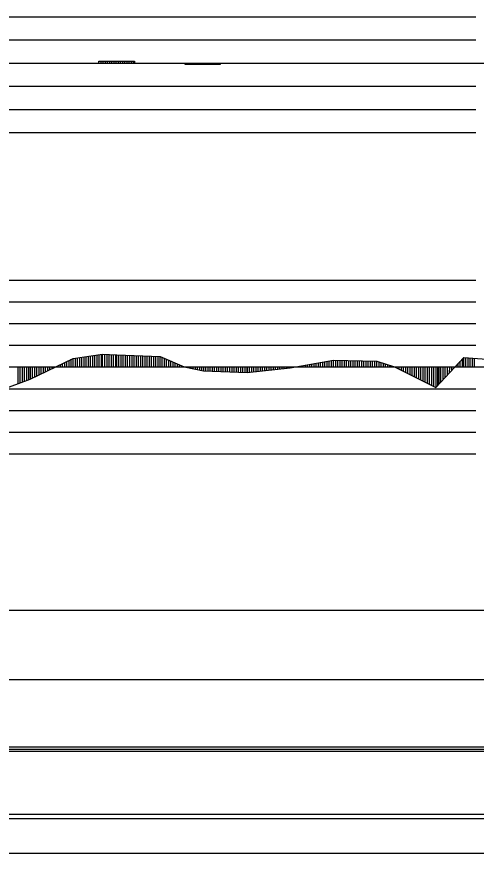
# Model space of a CAD drawing. Extents: x 2 to 10148, y 0 to 380.
# Drawn here: x 8235.1 to 8288.1, y 186 to 282.3 of the extents above; entities that cross this region are included whole.
import ezdxf

# ---------------------------------------------------------------- set-up
doc = ezdxf.new("R2010")
doc.units = 0
for name, color, linetype in [('POSUN_CARA', 7, 'Continuous'), ('POSUN_RASTR', 7, 'Continuous'), ('RYCHL_B', 7, 'Continuous'), ('RYCHL_C', 7, 'Continuous'), ('RYCHL_RASTR', 7, 'Continuous'), ('ZRYCHL_CARA', 7, 'Continuous'), ('ZRYCHL_RASTR', 7, 'Continuous')]:
    doc.layers.add(name, color=color, linetype=linetype)

msp = doc.modelspace()

# ---------------------------------------------------------------- linework, layer by layer
at = {"layer": 'POSUN_CARA'}
for p, q in [((8236.617, 240.585), (8241.591, 242.992)), ((8241.117, 242), (8241.117, 242.762)), ((8241.367, 242), (8241.367, 242.883)), ((8241.591, 242.992), (8244.986, 243.491)), ((8241.591, 242), (8241.591, 242.992)), ((8241.841, 242), (8241.841, 243.029)), ((8242.091, 242), (8242.091, 243.066)), ((8242.341, 242), (8242.341, 243.102)), ((8242.591, 242), (8242.591, 243.139)), ((8242.841, 242), (8242.841, 243.176)), ((8243.091, 242), (8243.091, 243.213)), ((8243.341, 242), (8243.341, 243.249)), ((8243.591, 242), (8243.591, 243.286)), ((8243.841, 242), (8243.841, 243.323)), ((8244.091, 242), (8244.091, 243.36)), ((8244.341, 242), (8244.341, 243.396)), ((8244.591, 242), (8244.591, 243.433)), ((8244.841, 242), (8244.841, 243.47)), ((8244.986, 243.491), (8246.618, 243.413)), ((8244.986, 242), (8244.986, 243.491)), ((8245.236, 242), (8245.236, 243.479)), ((8245.486, 242), (8245.486, 243.467)), ((8245.736, 242), (8245.736, 243.455)), ((8245.986, 242), (8245.986, 243.443)), ((8246.236, 242), (8246.236, 243.431)), ((8246.486, 242), (8246.486, 243.419)), ((8246.618, 243.413), (8251.599, 243.205)), ((8246.618, 242), (8246.618, 243.413)), ((8246.868, 242), (8246.868, 243.403)), ((8247.118, 242), (8247.118, 243.392)), ((8247.368, 242), (8247.368, 243.382)), ((8247.618, 242), (8247.618, 243.371)), ((8247.868, 242), (8247.868, 243.361)), ((8248.118, 242), (8248.118, 243.35)), ((8248.368, 242), (8248.368, 243.34)), ((8248.618, 242), (8248.618, 243.33)), ((8248.868, 242), (8248.868, 243.319)), ((8249.118, 242), (8249.118, 243.309)), ((8249.368, 242), (8249.368, 243.298)), ((8249.618, 242), (8249.618, 243.288)), ((8249.868, 242), (8249.868, 243.277)), ((8250.118, 242), (8250.118, 243.267)), ((8250.368, 242), (8250.368, 243.257)), ((8250.618, 242), (8250.618, 243.246)), ((8250.868, 242), (8250.868, 243.236)), ((8251.118, 242), (8251.118, 243.225)), ((8251.368, 242), (8251.368, 243.215)), ((8251.599, 243.205), (8254.383, 241.999)), ((8251.599, 242), (8251.599, 243.205)), ((8251.849, 242), (8251.849, 243.097)), ((8252.099, 242), (8252.099, 242.989)), ((8252.349, 242), (8252.349, 242.88)), ((8252.599, 242), (8252.599, 242.772)), ((8266.607, 241.888), (8271.598, 242.771)), ((8271.598, 242.771), (8276.597, 242.65)), ((8271.598, 242), (8271.598, 242.771)), ((8271.848, 242), (8271.848, 242.765)), ((8283.386, 239.647), (8286.61, 243.101)), ((8286.448, 242), (8286.447, 242.927)), ((8286.61, 243.101), (8291.344, 242.759)), ((8286.61, 242), (8286.61, 243.101)), ((8286.86, 242), (8286.86, 243.083)), ((8287.11, 242), (8287.11, 243.065)), ((8287.36, 242), (8287.36, 243.047)), ((8287.61, 242), (8287.61, 243.028)), ((8287.86, 242), (8287.86, 243.01)), ((8235.203, 242), (8235.203, 240.062)), ((8235.453, 242), (8235.453, 240.155)), ((8235.703, 242), (8235.703, 240.247)), ((8235.953, 242), (8235.953, 240.339)), ((8236.203, 242), (8236.203, 240.432)), ((8236.453, 242), (8236.453, 240.524)), ((8236.617, 242), (8236.617, 240.585)), ((8236.867, 242), (8236.867, 240.706)), ((8237.117, 242), (8237.117, 240.827)), ((8237.367, 242), (8237.367, 240.948)), ((8237.617, 242), (8237.617, 241.069)), ((8237.867, 242), (8237.867, 241.19)), ((8238.117, 242), (8238.117, 241.311)), ((8238.367, 242), (8238.367, 241.432)), ((8238.617, 242), (8238.617, 241.552)), ((8238.867, 242), (8238.867, 241.673)), ((8239.117, 242), (8239.117, 241.794)), ((8239.367, 242), (8239.367, 241.915)), ((8239.617, 242), (8239.617, 242.036)), ((8239.867, 242), (8239.867, 242.157)), ((8240.117, 242), (8240.117, 242.278)), ((8240.367, 242), (8240.367, 242.399)), ((8240.617, 242), (8240.617, 242.52)), ((8240.867, 242), (8240.867, 242.641)), ((8252.849, 242), (8252.849, 242.664)), ((8253.099, 242), (8253.099, 242.556)), ((8253.349, 242), (8253.349, 242.447)), ((8253.599, 242), (8253.599, 242.339)), ((8253.849, 242), (8253.849, 242.231)), ((8254.099, 242), (8254.099, 242.122)), ((8254.349, 242), (8254.349, 242.014)), ((8254.383, 242), (8254.383, 241.999)), ((8254.383, 241.999), (8256.607, 241.571)), ((8254.633, 242), (8254.633, 241.951)), ((8254.883, 242), (8254.883, 241.903)), ((8255.133, 242), (8255.133, 241.855)), ((8255.383, 242), (8255.383, 241.807)), ((8255.633, 242), (8255.633, 241.758)), ((8255.883, 242), (8255.883, 241.71)), ((8256.133, 242), (8256.133, 241.662)), ((8256.383, 242), (8256.383, 241.614)), ((8256.607, 242), (8256.607, 241.571)), ((8256.857, 242), (8256.857, 241.56)), ((8257.107, 242), (8257.107, 241.55)), ((8257.357, 242), (8257.357, 241.54)), ((8257.607, 242), (8257.607, 241.53)), ((8257.857, 242), (8257.857, 241.519)), ((8258.107, 242), (8258.107, 241.509)), ((8258.357, 242), (8258.357, 241.499)), ((8258.607, 242), (8258.607, 241.489)), ((8258.857, 242), (8258.857, 241.478)), ((8259.107, 242), (8259.107, 241.468)), ((8259.357, 242), (8259.357, 241.458)), ((8259.607, 242), (8259.607, 241.447)), ((8259.857, 242), (8259.857, 241.437)), ((8260.107, 242), (8260.107, 241.427)), ((8260.357, 242), (8260.357, 241.417)), ((8260.607, 242), (8260.607, 241.406)), ((8260.857, 242), (8260.857, 241.396)), ((8261.107, 242), (8261.107, 241.386)), ((8261.357, 242), (8261.357, 241.376)), ((8261.607, 242), (8261.607, 241.365)), ((8261.633, 242), (8261.633, 241.364)), ((8261.633, 241.364), (8266.607, 241.888)), ((8261.883, 242), (8261.883, 241.391)), ((8262.133, 242), (8262.133, 241.417)), ((8262.383, 242), (8262.383, 241.443)), ((8262.633, 242), (8262.633, 241.47)), ((8262.883, 242), (8262.883, 241.496)), ((8263.133, 242), (8263.133, 241.522)), ((8263.383, 242), (8263.383, 241.549)), ((8263.633, 242), (8263.633, 241.575)), ((8263.883, 242), (8263.883, 241.601)), ((8264.133, 242), (8264.133, 241.628)), ((8264.383, 242), (8264.383, 241.654)), ((8264.633, 242), (8264.633, 241.68)), ((8264.883, 242), (8264.883, 241.707)), ((8265.133, 242), (8265.133, 241.733)), ((8265.383, 242), (8265.383, 241.759)), ((8265.633, 242), (8265.633, 241.786)), ((8265.883, 242), (8265.883, 241.812)), ((8266.133, 242), (8266.133, 241.838)), ((8266.383, 242), (8266.383, 241.865)), ((8266.607, 242), (8266.607, 241.888)), ((8266.857, 242), (8266.857, 241.933)), ((8267.107, 242), (8267.107, 241.977)), ((8267.357, 242), (8267.357, 242.021)), ((8267.607, 242), (8267.607, 242.065)), ((8267.857, 242), (8267.857, 242.109)), ((8268.107, 242), (8268.107, 242.153)), ((8268.357, 242), (8268.357, 242.198)), ((8268.607, 242), (8268.607, 242.242)), ((8268.857, 242), (8268.857, 242.286)), ((8269.107, 242), (8269.107, 242.33)), ((8269.357, 242), (8269.357, 242.374)), ((8269.607, 242), (8269.607, 242.419)), ((8269.857, 242), (8269.857, 242.463)), ((8270.107, 242), (8270.107, 242.507)), ((8270.357, 242), (8270.357, 242.551)), ((8270.607, 242), (8270.607, 242.595)), ((8270.857, 242), (8270.857, 242.64)), ((8271.107, 242), (8271.107, 242.684)), ((8271.357, 242), (8271.357, 242.728)), ((8272.098, 242), (8272.098, 242.759)), ((8272.348, 242), (8272.348, 242.752)), ((8272.598, 242), (8272.598, 242.746)), ((8272.848, 242), (8272.848, 242.74)), ((8273.098, 242), (8273.098, 242.734)), ((8273.348, 242), (8273.348, 242.728)), ((8273.598, 242), (8273.598, 242.722)), ((8273.848, 242), (8273.848, 242.716)), ((8274.098, 242), (8274.098, 242.71)), ((8274.348, 242), (8274.348, 242.704)), ((8274.598, 242), (8274.598, 242.698)), ((8274.848, 242), (8274.848, 242.692)), ((8275.098, 242), (8275.098, 242.686)), ((8275.348, 242), (8275.348, 242.68)), ((8275.598, 242), (8275.598, 242.674)), ((8275.848, 242), (8275.848, 242.668)), ((8276.098, 242), (8276.098, 242.662)), ((8276.348, 242), (8276.348, 242.656)), ((8276.597, 242.65), (8278.638, 242)), ((8276.597, 242), (8276.597, 242.65)), ((8276.847, 242), (8276.847, 242.571)), ((8277.097, 242), (8277.097, 242.491)), ((8277.347, 242), (8277.347, 242.411)), ((8277.597, 242), (8277.597, 242.332)), ((8277.847, 242), (8277.847, 242.252)), ((8278.097, 242), (8278.097, 242.173)), ((8278.347, 242), (8278.347, 242.093)), ((8278.597, 242), (8278.597, 242.013)), ((8278.638, 242), (8283.386, 239.647)), ((8278.638, 242), (8278.638, 242)), ((8278.888, 242), (8278.888, 241.876)), ((8279.138, 242), (8279.138, 241.752)), ((8279.388, 242), (8279.388, 241.629)), ((8279.638, 242), (8279.638, 241.505)), ((8279.888, 242), (8279.888, 241.381)), ((8280.138, 242), (8280.138, 241.257)), ((8280.388, 242), (8280.388, 241.133)), ((8280.638, 242), (8280.638, 241.009)), ((8280.888, 242), (8280.888, 240.885)), ((8281.138, 242), (8281.138, 240.761)), ((8281.388, 242), (8281.388, 240.637)), ((8281.638, 242), (8281.638, 240.513)), ((8281.888, 242), (8281.888, 240.389)), ((8282.138, 242), (8282.138, 240.266)), ((8282.388, 242), (8282.388, 240.142)), ((8282.638, 242), (8282.638, 240.018)), ((8282.888, 242), (8282.888, 239.894)), ((8283.138, 242), (8283.138, 239.77)), ((8283.386, 242), (8283.386, 239.647)), ((8283.585, 242), (8283.592, 239.869)), ((8283.784, 240.074), (8283.789, 242)), ((8283.948, 242), (8283.948, 240.25)), ((8284.198, 242), (8284.199, 240.518)), ((8284.448, 242), (8284.447, 240.784)), ((8284.698, 242), (8284.698, 241.053)), ((8284.948, 242), (8284.947, 241.32)), ((8285.198, 242), (8285.199, 241.59)), ((8285.448, 242), (8285.448, 241.857)), ((8285.698, 242), (8285.698, 242.124)), ((8285.948, 242), (8285.948, 242.391)), ((8286.198, 242), (8286.198, 242.659)), ((8256.607, 241.571), (8261.633, 241.364)), ((8233.203, 239.323), (8236.617, 240.585))]:
    msp.add_line(p, q, dxfattribs=at)
at = {"layer": 'POSUN_RASTR'}
for p, q in [((8092, 252), (8288, 252)), ((8092, 249.5), (8288, 249.5)), ((8092, 247), (8288, 247)), ((8092, 244.5), (8288, 244.5)), ((8072.18, 242), (9138.147, 242)), ((8092, 239.5), (8288, 239.5)), ((8092, 237), (8288, 237)), ((8092, 234.5), (8288, 234.5)), ((8092, 232), (8288, 232))]:
    msp.add_line(p, q, dxfattribs=at)
at = {"layer": 'RYCHL_B'}
msp.add_line((8085.132, 186), (8348.434, 186), dxfattribs=at)
at = {"layer": 'RYCHL_C'}
msp.add_line((8192.831, 190.5), (8349.184, 190.5), dxfattribs=at)
at = {"layer": 'RYCHL_RASTR'}
for p, q in [((8072.18, 214), (9140.348, 214)), ((8072.18, 206), (9140.391, 206)), ((8072.18, 198.25), (9140.391, 198.25)), ((8072.18, 198), (9140.391, 198)), ((8072.18, 197.75), (9140.391, 197.75)), ((8072.18, 190), (9140.391, 190))]:
    msp.add_line(p, q, dxfattribs=at)
at = {"layer": 'ZRYCHL_CARA'}
for p, q in [((8072.18, 277), (9138.147, 277)), ((8244.554, 277), (8244.554, 277.232)), ((8244.554, 277), (8244.554, 277.232)), ((8244.554, 277.232), (8248.655, 277.232)), ((8244.804, 277), (8244.804, 277.232)), ((8245.054, 277), (8245.054, 277.232)), ((8245.304, 277), (8245.304, 277.232)), ((8245.554, 277), (8245.554, 277.232)), ((8245.804, 277), (8245.804, 277.232)), ((8246.054, 277), (8246.054, 277.232)), ((8246.304, 277), (8246.304, 277.232)), ((8246.554, 277), (8246.554, 277.232)), ((8246.804, 277), (8246.804, 277.232)), ((8247.054, 277), (8247.054, 277.232)), ((8247.304, 277), (8247.304, 277.232)), ((8247.554, 277), (8247.554, 277.232)), ((8247.804, 277), (8247.804, 277.232)), ((8248.054, 277), (8248.054, 277.232)), ((8248.304, 277), (8248.304, 277.232)), ((8248.554, 277), (8248.554, 277.232)), ((8248.655, 277.232), (8248.655, 277)), ((8254.47, 277), (8254.47, 276.876)), ((8254.47, 277), (8254.47, 276.876)), ((8254.47, 276.876), (8258.572, 276.876)), ((8254.72, 277), (8254.72, 276.876)), ((8254.97, 277), (8254.97, 276.876)), ((8255.22, 277), (8255.22, 276.876)), ((8255.47, 277), (8255.47, 276.876)), ((8255.72, 277), (8255.72, 276.876)), ((8255.97, 277), (8255.97, 276.876)), ((8256.22, 277), (8256.22, 276.876)), ((8256.47, 277), (8256.47, 276.876)), ((8256.72, 277), (8256.72, 276.876)), ((8256.97, 277), (8256.97, 276.876)), ((8257.22, 277), (8257.22, 276.876)), ((8257.47, 277), (8257.47, 276.876)), ((8257.72, 277), (8257.72, 276.876)), ((8257.97, 277), (8257.97, 276.876)), ((8258.22, 277), (8258.22, 276.876)), ((8258.47, 277), (8258.47, 276.876)), ((8258.572, 276.876), (8258.572, 277))]:
    msp.add_line(p, q, dxfattribs=at)
at = {"layer": 'ZRYCHL_RASTR'}
for p, q in [((8084.612, 282.333), (8288, 282.333)), ((8084.597, 279.667), (8288, 279.667)), ((8084.55, 274.333), (8288, 274.333)), ((8084.551, 271.667), (8288, 271.667)), ((8084.551, 269), (8288, 269))]:
    msp.add_line(p, q, dxfattribs=at)

doc.saveas('drawing.dxf')
